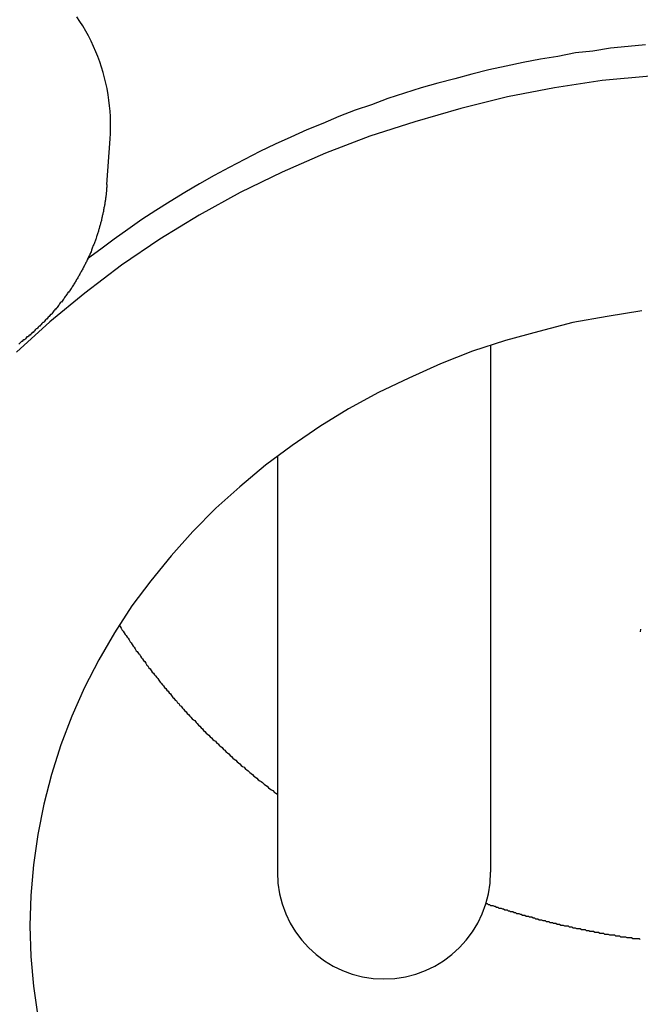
# Model space of a CAD drawing. Extents: x 1107 to 4046, y 937 to 3355.
# Tile 565 of 656: x 2165.36 to 2172.29, y 2693.46 to 2704.44. Entities that reach past the tile are written whole.
import ezdxf

# ---------------------------------------------------------------- set-up
doc = ezdxf.new("R2010")
doc.units = 0
doc.layers.add('KF_VIDA_L___C_REAR', color=7, linetype='CONTINUOUS')

# ---------------------------------------------------------------- blocks, each defined once
blk = doc.blocks.new('KF_VIDA_L___C_REAR')
at = {"layer": 'KF_VIDA_L___C_REAR'}
for p, q in [((-20.640838, 1013.39103), (-20.605126, 1013.901415)), ((-16.36, 1011.594771), (-16.36, 1005.719431)), ((-18.74, 1010.359581), (-18.74, 1005.719431))]:
    blk.add_line(p, q, dxfattribs=at)
for points in [[(-20.6051, 1013.9, 0), (-20.6017, 1013.96, 0), (-20.6001, 1014.02, 0), (-20.6004, 1014.09, 0), (-20.6024, 1014.15, 0), (-20.6063, 1014.21, 0), (-20.6119, 1014.27, 0), (-20.6194, 1014.33, 0), (-20.6287, 1014.39, 0), (-20.6398, 1014.46, 0), (-20.6527, 1014.52, 0), (-20.6674, 1014.58, 0), (-20.6839, 1014.64, 0), (-20.7021, 1014.7, 0), (-20.722, 1014.76, 0), (-20.7437, 1014.82, 0), (-20.7672, 1014.87, 0), (-20.7923, 1014.93, 0), (-20.8192, 1014.99, 0), (-20.8477, 1015.05, 0), (-20.8779, 1015.1, 0), (-20.9097, 1015.16, 0), (-20.9431, 1015.21, 0), (-20.9781, 1015.26, 0)], [(-14.6303, 1014.95, 0), (-14.827, 1014.93, 0), (-15.0233, 1014.91, 0), (-15.2191, 1014.88, 0), (-15.4143, 1014.86, 0), (-15.609, 1014.82, 0), (-15.8029, 1014.79, 0), (-15.9961, 1014.75, 0), (-16.1885, 1014.71, 0), (-16.38, 1014.67, 0), (-16.5706, 1014.62, 0), (-16.7602, 1014.57, 0), (-16.9487, 1014.52, 0), (-17.1362, 1014.47, 0), (-17.3224, 1014.41, 0), (-17.5074, 1014.35, 0), (-17.6911, 1014.28, 0), (-17.8734, 1014.22, 0), (-18.0544, 1014.15, 0), (-18.2338, 1014.07, 0), (-18.4118, 1014, 0), (-18.5881, 1013.92, 0), (-18.7628, 1013.84, 0), (-18.9357, 1013.76, 0), (-19.107, 1013.67, 0), (-19.2764, 1013.58, 0), (-19.4439, 1013.49, 0), (-19.6095, 1013.4, 0), (-19.7731, 1013.3, 0), (-19.9347, 1013.2, 0), (-20.0942, 1013.1, 0), (-20.2516, 1013, 0), (-20.4068, 1012.89, 0), (-20.5598, 1012.78, 0), (-20.7104, 1012.67, 0), (-20.8588, 1012.56, 0)], [(-14.5782, 1014.6, 0), (-15.114, 1014.55, 0), (-15.646, 1014.47, 0), (-16.1728, 1014.37, 0), (-16.6931, 1014.24, 0), (-17.2058, 1014.09, 0), (-17.7095, 1013.93, 0), (-18.2031, 1013.74, 0), (-18.6854, 1013.53, 0), (-19.1551, 1013.3, 0), (-19.6113, 1013.05, 0), (-20.0527, 1012.78, 0), (-20.4783, 1012.49, 0), (-20.8871, 1012.18, 0), (-21.2782, 1011.86, 0), (-21.6505, 1011.52, 0)], [(-20.6408, 1013.39, 0), (-20.6417, 1013.38, 0), (-20.6426, 1013.37, 0), (-20.6435, 1013.36, 0), (-20.6445, 1013.35, 0), (-20.6456, 1013.33, 0), (-20.6467, 1013.32, 0), (-20.6479, 1013.31, 0), (-20.6491, 1013.3, 0), (-20.6504, 1013.29, 0), (-20.6518, 1013.28, 0), (-20.6532, 1013.26, 0), (-20.6546, 1013.25, 0), (-20.6561, 1013.24, 0), (-20.6577, 1013.23, 0), (-20.6593, 1013.22, 0), (-20.661, 1013.21, 0), (-20.6628, 1013.2, 0), (-20.6646, 1013.19, 0), (-20.6664, 1013.17, 0), (-20.6683, 1013.16, 0), (-20.6703, 1013.15, 0), (-20.6723, 1013.14, 0), (-20.6744, 1013.13, 0), (-20.6765, 1013.12, 0), (-20.6787, 1013.11, 0), (-20.681, 1013.09, 0), (-20.6833, 1013.08, 0), (-20.6856, 1013.07, 0), (-20.688, 1013.06, 0), (-20.6905, 1013.05, 0), (-20.693, 1013.04, 0), (-20.6956, 1013.03, 0), (-20.6982, 1013.02, 0), (-20.7009, 1013, 0), (-20.7036, 1012.99, 0), (-20.7064, 1012.98, 0), (-20.7092, 1012.97, 0), (-20.7121, 1012.96, 0), (-20.7151, 1012.95, 0), (-20.7181, 1012.94, 0), (-20.7211, 1012.93, 0), (-20.7242, 1012.92, 0), (-20.7274, 1012.9, 0), (-20.7306, 1012.89, 0), (-20.7339, 1012.88, 0), (-20.7372, 1012.87, 0), (-20.7406, 1012.86, 0), (-20.744, 1012.85, 0), (-20.7475, 1012.84, 0), (-20.751, 1012.83, 0), (-20.7546, 1012.82, 0), (-20.7582, 1012.81, 0), (-20.7619, 1012.79, 0), (-20.7657, 1012.78, 0), (-20.7695, 1012.77, 0), (-20.7733, 1012.76, 0), (-20.7772, 1012.75, 0), (-20.7812, 1012.74, 0), (-20.7852, 1012.73, 0), (-20.7892, 1012.72, 0), (-20.7933, 1012.71, 0), (-20.7975, 1012.7, 0), (-20.8017, 1012.69, 0), (-20.8059, 1012.68, 0), (-20.8102, 1012.67, 0), (-20.8146, 1012.66, 0), (-20.819, 1012.64, 0), (-20.8235, 1012.63, 0), (-20.828, 1012.62, 0), (-20.8326, 1012.61, 0), (-20.8372, 1012.6, 0), (-20.8418, 1012.59, 0), (-20.8465, 1012.58, 0), (-20.8513, 1012.57, 0), (-20.8561, 1012.56, 0), (-20.861, 1012.55, 0), (-20.8659, 1012.54, 0), (-20.8708, 1012.53, 0), (-20.8758, 1012.52, 0), (-20.8809, 1012.51, 0), (-20.886, 1012.5, 0), (-20.8911, 1012.49, 0), (-20.8963, 1012.48, 0), (-20.9015, 1012.47, 0), (-20.9068, 1012.46, 0), (-20.9122, 1012.45, 0), (-20.9175, 1012.44, 0), (-20.923, 1012.43, 0), (-20.9284, 1012.42, 0), (-20.934, 1012.41, 0), (-20.9395, 1012.4, 0), (-20.9451, 1012.39, 0), (-20.9508, 1012.38, 0), (-20.9565, 1012.37, 0), (-20.9622, 1012.36, 0), (-20.968, 1012.35, 0), (-20.9739, 1012.34, 0), (-20.9798, 1012.33, 0), (-20.9857, 1012.32, 0), (-20.9917, 1012.31, 0), (-20.9977, 1012.3, 0), (-21.0037, 1012.29, 0), (-21.0098, 1012.28, 0), (-21.016, 1012.27, 0), (-21.0222, 1012.26, 0), (-21.0284, 1012.25, 0), (-21.0347, 1012.24, 0), (-21.041, 1012.23, 0), (-21.0474, 1012.22, 0), (-21.0538, 1012.21, 0), (-21.0602, 1012.2, 0), (-21.0667, 1012.19, 0), (-21.0732, 1012.19, 0), (-21.0798, 1012.18, 0), (-21.0864, 1012.17, 0), (-21.0931, 1012.16, 0), (-21.0998, 1012.15, 0), (-21.1065, 1012.14, 0), (-21.1133, 1012.13, 0), (-21.1201, 1012.12, 0), (-21.127, 1012.11, 0), (-21.1339, 1012.1, 0), (-21.1408, 1012.09, 0), (-21.1478, 1012.08, 0), (-21.1548, 1012.08, 0), (-21.1619, 1012.07, 0), (-21.169, 1012.06, 0), (-21.1761, 1012.05, 0), (-21.1833, 1012.04, 0), (-21.1905, 1012.03, 0), (-21.1977, 1012.02, 0), (-21.205, 1012.01, 0), (-21.2124, 1012, 0), (-21.2197, 1012, 0), (-21.2271, 1011.99, 0), (-21.2346, 1011.98, 0), (-21.2421, 1011.97, 0), (-21.2496, 1011.96, 0), (-21.2571, 1011.95, 0), (-21.2647, 1011.94, 0), (-21.2723, 1011.94, 0), (-21.28, 1011.93, 0), (-21.2877, 1011.92, 0), (-21.2954, 1011.91, 0), (-21.3032, 1011.9, 0), (-21.311, 1011.89, 0), (-21.3189, 1011.89, 0), (-21.3267, 1011.88, 0), (-21.3346, 1011.87, 0), (-21.3426, 1011.86, 0), (-21.3506, 1011.85, 0), (-21.3586, 1011.85, 0), (-21.3666, 1011.84, 0), (-21.3747, 1011.83, 0), (-21.3828, 1011.82, 0), (-21.391, 1011.81, 0), (-21.3992, 1011.81, 0), (-21.4074, 1011.8, 0), (-21.4156, 1011.79, 0), (-21.4239, 1011.78, 0), (-21.4322, 1011.78, 0), (-21.4406, 1011.77, 0), (-21.449, 1011.76, 0), (-21.4574, 1011.75, 0), (-21.4658, 1011.74, 0), (-21.4743, 1011.74, 0), (-21.4828, 1011.73, 0), (-21.4913, 1011.72, 0), (-21.4999, 1011.71, 0), (-21.5085, 1011.71, 0), (-21.5171, 1011.7, 0), (-21.5258, 1011.69, 0), (-21.5345, 1011.69, 0), (-21.5432, 1011.68, 0), (-21.552, 1011.67, 0), (-21.5608, 1011.66, 0), (-21.5696, 1011.66, 0), (-21.5784, 1011.65, 0), (-21.5873, 1011.64, 0), (-21.5962, 1011.64, 0), (-21.6051, 1011.63, 0), (-21.6141, 1011.62, 0), (-21.6231, 1011.61, 0)], [(-14.6738, 1011.98, 0), (-15.0607, 1011.92, 0), (-15.4438, 1011.85, 0), (-15.8223, 1011.75, 0), (-16.1951, 1011.65, 0), (-16.5615, 1011.53, 0), (-16.9204, 1011.39, 0), (-17.2712, 1011.23, 0), (-17.6128, 1011.07, 0), (-17.9446, 1010.89, 0), (-18.2656, 1010.69, 0), (-18.5751, 1010.48, 0), (-18.8725, 1010.26, 0), (-19.1569, 1010.02, 0), (-19.4276, 1009.78, 0), (-19.6841, 1009.52, 0), (-19.9257, 1009.25, 0), (-20.1518, 1008.97, 0), (-20.3618, 1008.69, 0), (-20.5554, 1008.39, 0), (-20.7319, 1008.09, 0), (-20.891, 1007.78, 0), (-21.0324, 1007.46, 0), (-21.1555, 1007.14, 0), (-21.2603, 1006.81, 0), (-21.3463, 1006.48, 0), (-21.4134, 1006.14, 0), (-21.4615, 1005.8, 0), (-21.4904, 1005.46, 0), (-21.5, 1005.12, 0), (-21.4904, 1004.78, 0), (-21.4615, 1004.45, 0), (-21.4134, 1004.11, 0)], [(-14.6896, 1008.43, 0), (-14.69, 1008.4, 0)], [(-20.5026, 1008.47, 0), (-20.492, 1008.46, 0), (-20.4812, 1008.44, 0), (-20.4705, 1008.42, 0), (-20.4597, 1008.41, 0), (-20.4488, 1008.39, 0), (-20.4379, 1008.37, 0), (-20.4269, 1008.36, 0), (-20.4158, 1008.34, 0), (-20.4048, 1008.33, 0), (-20.3936, 1008.31, 0), (-20.3824, 1008.29, 0), (-20.3712, 1008.28, 0), (-20.3599, 1008.26, 0), (-20.3486, 1008.24, 0), (-20.3372, 1008.23, 0), (-20.3257, 1008.21, 0), (-20.3142, 1008.19, 0), (-20.3027, 1008.18, 0), (-20.2911, 1008.16, 0), (-20.2794, 1008.15, 0), (-20.2677, 1008.13, 0), (-20.256, 1008.11, 0), (-20.2442, 1008.1, 0), (-20.2323, 1008.08, 0), (-20.2204, 1008.07, 0), (-20.2084, 1008.05, 0), (-20.1964, 1008.03, 0), (-20.1844, 1008.02, 0), (-20.1723, 1008, 0), (-20.1601, 1007.99, 0), (-20.1479, 1007.97, 0), (-20.1356, 1007.95, 0), (-20.1233, 1007.94, 0), (-20.111, 1007.92, 0), (-20.0986, 1007.91, 0), (-20.0861, 1007.89, 0), (-20.0736, 1007.88, 0), (-20.061, 1007.86, 0), (-20.0484, 1007.84, 0), (-20.0357, 1007.83, 0), (-20.023, 1007.81, 0), (-20.0103, 1007.8, 0), (-19.9975, 1007.78, 0), (-19.9846, 1007.77, 0), (-19.9717, 1007.75, 0), (-19.9588, 1007.74, 0), (-19.9458, 1007.72, 0), (-19.9327, 1007.71, 0), (-19.9196, 1007.69, 0), (-19.9064, 1007.67, 0), (-19.8933, 1007.66, 0), (-19.88, 1007.64, 0), (-19.8667, 1007.63, 0), (-19.8534, 1007.61, 0), (-19.84, 1007.6, 0), (-19.8265, 1007.58, 0), (-19.8131, 1007.57, 0), (-19.7995, 1007.55, 0), (-19.7859, 1007.54, 0), (-19.7723, 1007.52, 0), (-19.7586, 1007.51, 0), (-19.7449, 1007.49, 0), (-19.7311, 1007.48, 0), (-19.7173, 1007.46, 0), (-19.7035, 1007.45, 0), (-19.6895, 1007.43, 0), (-19.6756, 1007.42, 0), (-19.6616, 1007.41, 0), (-19.6475, 1007.39, 0), (-19.6334, 1007.38, 0), (-19.6193, 1007.36, 0), (-19.6051, 1007.35, 0), (-19.5908, 1007.33, 0), (-19.5766, 1007.32, 0), (-19.5622, 1007.3, 0), (-19.5479, 1007.29, 0), (-19.5334, 1007.27, 0), (-19.519, 1007.26, 0), (-19.5045, 1007.25, 0), (-19.4899, 1007.23, 0), (-19.4753, 1007.22, 0), (-19.4607, 1007.2, 0), (-19.446, 1007.19, 0), (-19.4312, 1007.18, 0), (-19.4164, 1007.16, 0), (-19.4016, 1007.15, 0), (-19.3867, 1007.13, 0), (-19.3718, 1007.12, 0), (-19.3569, 1007.11, 0), (-19.3419, 1007.09, 0), (-19.3268, 1007.08, 0), (-19.3117, 1007.06, 0), (-19.2966, 1007.05, 0), (-19.2814, 1007.04, 0), (-19.2662, 1007.02, 0), (-19.2509, 1007.01, 0), (-19.2356, 1006.99, 0), (-19.2202, 1006.98, 0), (-19.2048, 1006.97, 0), (-19.1894, 1006.95, 0), (-19.1739, 1006.94, 0), (-19.1584, 1006.93, 0), (-19.1428, 1006.91, 0), (-19.1272, 1006.9, 0), (-19.1115, 1006.89, 0), (-19.0958, 1006.87, 0), (-19.0801, 1006.86, 0), (-19.0643, 1006.85, 0), (-19.0485, 1006.83, 0), (-19.0326, 1006.82, 0), (-19.0167, 1006.81, 0), (-19.0008, 1006.79, 0), (-18.9848, 1006.78, 0), (-18.9687, 1006.77, 0), (-18.9527, 1006.75, 0), (-18.9366, 1006.74, 0), (-18.9204, 1006.73, 0), (-18.9042, 1006.72, 0), (-18.888, 1006.7, 0), (-18.8717, 1006.69, 0), (-18.8554, 1006.68, 0), (-18.839, 1006.66, 0), (-18.8226, 1006.65, 0), (-18.8062, 1006.64, 0), (-18.7897, 1006.63, 0), (-18.7732, 1006.61, 0), (-18.7566, 1006.6, 0), (-18.74, 1006.59, 0)], [(-16.412, 1005.37, 0), (-16.399, 1005.37, 0), (-16.386, 1005.36, 0), (-16.373, 1005.36, 0), (-16.3599, 1005.35, 0), (-16.3469, 1005.35, 0), (-16.3339, 1005.35, 0), (-16.3208, 1005.34, 0), (-16.3077, 1005.34, 0), (-16.2947, 1005.33, 0), (-16.2816, 1005.33, 0), (-16.2685, 1005.32, 0), (-16.2554, 1005.32, 0), (-16.2423, 1005.32, 0), (-16.2292, 1005.31, 0), (-16.2161, 1005.31, 0), (-16.203, 1005.3, 0), (-16.1898, 1005.3, 0), (-16.1767, 1005.3, 0), (-16.1635, 1005.29, 0), (-16.1504, 1005.29, 0), (-16.1372, 1005.28, 0), (-16.124, 1005.28, 0), (-16.1108, 1005.28, 0), (-16.0976, 1005.27, 0), (-16.0844, 1005.27, 0), (-16.0712, 1005.26, 0), (-16.058, 1005.26, 0), (-16.0448, 1005.26, 0), (-16.0315, 1005.25, 0), (-16.0183, 1005.25, 0), (-16.0051, 1005.24, 0), (-15.9918, 1005.24, 0), (-15.9785, 1005.24, 0), (-15.9653, 1005.23, 0), (-15.952, 1005.23, 0), (-15.9387, 1005.23, 0), (-15.9254, 1005.22, 0), (-15.9121, 1005.22, 0), (-15.8988, 1005.22, 0), (-15.8855, 1005.21, 0), (-15.8722, 1005.21, 0), (-15.8588, 1005.2, 0), (-15.8455, 1005.2, 0), (-15.8322, 1005.2, 0), (-15.8188, 1005.19, 0), (-15.8054, 1005.19, 0), (-15.7921, 1005.19, 0), (-15.7787, 1005.18, 0), (-15.7653, 1005.18, 0), (-15.7519, 1005.18, 0), (-15.7386, 1005.17, 0), (-15.7252, 1005.17, 0), (-15.7117, 1005.17, 0), (-15.6983, 1005.16, 0), (-15.6849, 1005.16, 0), (-15.6715, 1005.16, 0), (-15.6581, 1005.15, 0), (-15.6446, 1005.15, 0), (-15.6312, 1005.15, 0), (-15.6177, 1005.14, 0), (-15.6043, 1005.14, 0), (-15.5908, 1005.14, 0), (-15.5773, 1005.13, 0), (-15.5638, 1005.13, 0), (-15.5504, 1005.13, 0), (-15.5369, 1005.12, 0), (-15.5234, 1005.12, 0), (-15.5099, 1005.12, 0), (-15.4964, 1005.12, 0), (-15.4828, 1005.11, 0), (-15.4693, 1005.11, 0), (-15.4558, 1005.11, 0), (-15.4423, 1005.1, 0), (-15.4287, 1005.1, 0), (-15.4152, 1005.1, 0), (-15.4016, 1005.09, 0), (-15.3881, 1005.09, 0), (-15.3745, 1005.09, 0), (-15.3609, 1005.09, 0), (-15.3474, 1005.08, 0), (-15.3338, 1005.08, 0), (-15.3202, 1005.08, 0), (-15.3066, 1005.08, 0), (-15.293, 1005.07, 0), (-15.2794, 1005.07, 0), (-15.2658, 1005.07, 0), (-15.2522, 1005.06, 0), (-15.2386, 1005.06, 0), (-15.225, 1005.06, 0), (-15.2113, 1005.06, 0), (-15.1977, 1005.05, 0), (-15.1841, 1005.05, 0), (-15.1704, 1005.05, 0), (-15.1568, 1005.05, 0), (-15.1431, 1005.04, 0), (-15.1295, 1005.04, 0), (-15.1158, 1005.04, 0), (-15.1021, 1005.04, 0), (-15.0885, 1005.03, 0), (-15.0748, 1005.03, 0), (-15.0611, 1005.03, 0), (-15.0474, 1005.03, 0), (-15.0337, 1005.02, 0), (-15.02, 1005.02, 0), (-15.0063, 1005.02, 0), (-14.9926, 1005.02, 0), (-14.9789, 1005.02, 0), (-14.9652, 1005.01, 0), (-14.9515, 1005.01, 0), (-14.9377, 1005.01, 0), (-14.924, 1005.01, 0), (-14.9103, 1005, 0), (-14.8965, 1005, 0), (-14.8828, 1005, 0), (-14.8691, 1005, 0), (-14.8553, 1005, 0), (-14.8416, 1004.99, 0), (-14.8278, 1004.99, 0), (-14.814, 1004.99, 0), (-14.8003, 1004.99, 0), (-14.7865, 1004.99, 0), (-14.7727, 1004.98, 0), (-14.7589, 1004.98, 0), (-14.7452, 1004.98, 0), (-14.7314, 1004.98, 0), (-14.7176, 1004.98, 0), (-14.7038, 1004.98, 0), (-14.69, 1004.97, 0)]]:
    blk.add_polyline3d(points, dxfattribs=at)
blk.add_arc((-17.55, 1005.719431), 1.19, 180, 0, dxfattribs=at)

msp = doc.modelspace()

# ---------------------------------------------------------------- block references
at = {"layer": 'KF_VIDA_L___C_REAR'}
msp.add_blockref('KF_VIDA_L___C_REAR', (2186.979, 1689.213), dxfattribs=at)

doc.saveas('drawing.dxf')
